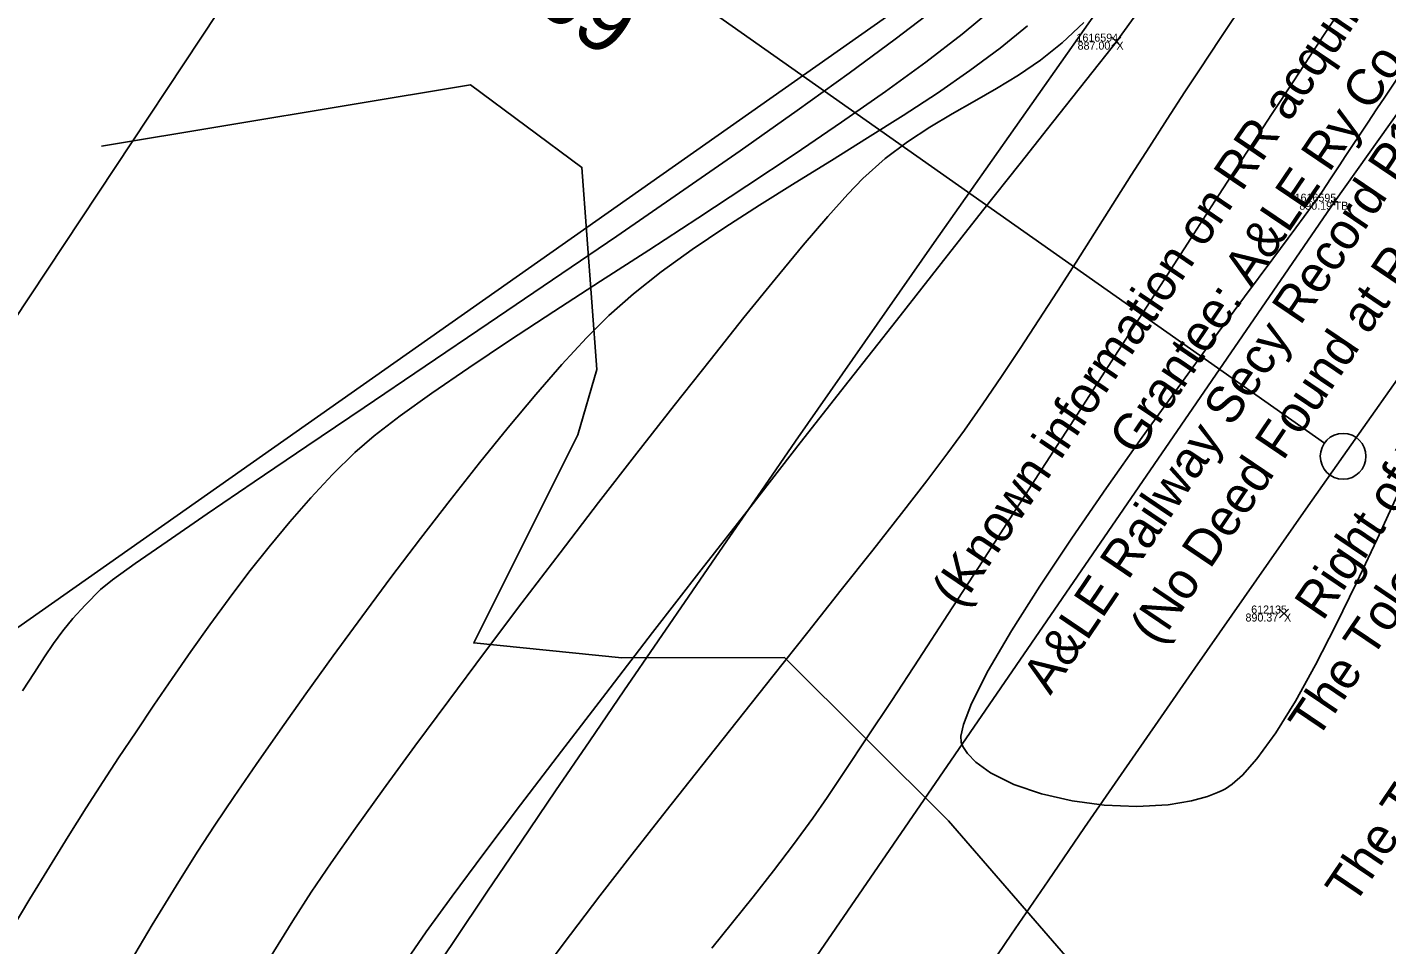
# Model space of a CAD drawing. Extents: x 1957117 to 1971063, y 701601 to 715861.
# Drawn here: x 1963656.2 to 1963715.6, y 707069.5 to 707109.6 of the extents above; entities that cross this region are included whole.
import ezdxf

# ---------------------------------------------------------------- set-up
doc = ezdxf.new("R2010")
doc.units = 0
for name, color, linetype in [('AP_X_Lights', 7, 'Continuous'), ('DT_X_Break_Line', 7, 'Continuous'), ('DT_X_Contour_Major', 7, 'Continuous'), ('DT_X_Contour_Minor', 7, 'Continuous'), ('DT_X_TIN_Hull', 7, 'Continuous'), ('GE_X_CL_20', 7, 'Continuous'), ('PV_P_Drive', 7, 'Continuous'), ('PV_P_Shoulder', 7, 'Continuous'), ('RS_Raster1', 7, 'Continuous'), ('RW_X_Esmt_RR', 7, 'Continuous'), ('RW_X_Text', 7, 'Continuous'), ('SC_Scratch1', 7, 'Continuous'), ('SC_Shading5', 7, 'Continuous'), ('VG_X_Tree_Line_Rt', 7, 'Continuous')]:
    doc.layers.add(name, color=color, linetype=linetype)

msp = doc.modelspace()

# ---------------------------------------------------------------- linework, layer by layer
at = {"layer": 'AP_X_Lights'}
for p, q in [((1963703.61, 707108.809), (1963703.998, 707109.199)), ((1963703.61, 707109.199), (1963703.998, 707108.809)), ((1963710.939, 707083.81), (1963711.327, 707084.2)), ((1963710.939, 707084.2), (1963711.327, 707083.81))]:
    msp.add_line(p, q, dxfattribs=at)
at = {"layer": 'DT_X_Break_Line'}
for points in [[(1963549.31, 706900.902), (1963567.723, 706925.142), (1963581.753, 706948.682), (1963589.114, 706971.765), (1963604.241, 706992.933), (1963630.24, 707037.886), (1963653.883, 707082.082), (1963697.483, 707112.719), (1963727.123, 707153.396), (1963737.102, 707174.095), (1963750.986, 707197.42), (1963762.997, 707214.654), (1963786.295, 707233.762), (1963816.245, 707273.278), (1963881.4, 707289.893)], [(1963755.335, 707163.417), (1963742.426, 707142.889), (1963713.346, 707102.006), (1963684.825, 707060.495), (1963659.346, 707017.806), (1963625.621, 706979.668), (1963615.63, 706955.372)]]:
    msp.add_lwpolyline(points, dxfattribs=at)
at = {"layer": 'DT_X_Contour_Major'}
for points in [[(1963699.916, 707109.699), (1963698.721, 707108.72), (1963697.399, 707107.739), (1963695.975, 707106.757), (1963694.474, 707105.775), (1963692.921, 707104.792), (1963691.341, 707103.811), (1963689.758, 707102.832), (1963688.198, 707101.855), (1963686.686, 707100.881), (1963685.245, 707099.911), (1963683.901, 707098.946), (1963682.68, 707097.986), (1963681.605, 707097.032), (1963680.626, 707096.049), (1963679.556, 707094.888), (1963678.409, 707093.576), (1963677.201, 707092.135), (1963675.949, 707090.591), (1963674.666, 707088.967), (1963673.37, 707087.287), (1963672.076, 707085.576), (1963670.8, 707083.858), (1963669.556, 707082.157), (1963668.361, 707080.498), (1963667.23, 707078.904), (1963666.18, 707077.4), (1963665.225, 707076.01), (1963664.381, 707074.758), (1963663.609, 707073.569), (1963662.689, 707072.1), (1963661.643, 707070.391), (1963660.495, 707068.479)], [(1963699.916, 707109.699), (1963698.721, 707108.72), (1963697.399, 707107.739), (1963695.975, 707106.757), (1963694.474, 707105.775), (1963692.921, 707104.792), (1963691.341, 707103.811), (1963689.758, 707102.832), (1963688.198, 707101.855), (1963686.686, 707100.881), (1963685.245, 707099.911), (1963683.901, 707098.946), (1963682.68, 707097.986), (1963681.605, 707097.032), (1963680.626, 707096.049), (1963679.556, 707094.888), (1963678.409, 707093.576), (1963677.201, 707092.135), (1963675.949, 707090.591), (1963674.666, 707088.967), (1963673.37, 707087.287), (1963672.076, 707085.576), (1963670.8, 707083.858), (1963669.556, 707082.157), (1963668.361, 707080.498), (1963667.23, 707078.904), (1963666.18, 707077.4), (1963665.225, 707076.01), (1963664.381, 707074.758), (1963663.609, 707073.569), (1963662.689, 707072.1), (1963661.643, 707070.391), (1963660.495, 707068.479)], [(1963716.217, 707107.582), (1963715.543, 707106.579), (1963715.197, 707106.062), (1963714.78, 707105.437), (1963714.434, 707104.918), (1963714.13, 707104.461), (1963713.842, 707104.025), (1963713.54, 707103.568), (1963713.196, 707103.046), (1963712.784, 707102.418), (1963712.385, 707101.857), (1963711.653, 707100.865), (1963710.643, 707099.506), (1963709.41, 707097.847), (1963708.01, 707095.951), (1963706.498, 707093.884), (1963704.931, 707091.71), (1963703.363, 707089.496), (1963701.851, 707087.304), (1963700.449, 707085.201), (1963699.214, 707083.252), (1963698.201, 707081.521), (1963697.465, 707080.072), (1963697.114, 707079.161), (1963697.007, 707078.644), (1963697.017, 707078.387), (1963697.048, 707078.285), (1963697.115, 707078.149), (1963697.291, 707077.883), (1963697.651, 707077.505), (1963698.294, 707077.042), (1963699.316, 707076.537), (1963700.526, 707076.126), (1963701.865, 707075.82), (1963703.273, 707075.63), (1963704.692, 707075.568), (1963706.063, 707075.647), (1963707.086, 707075.817), (1963707.791, 707076.013), (1963708.223, 707076.176), (1963708.427, 707076.268), (1963708.57, 707076.344), (1963708.864, 707076.539), (1963709.319, 707076.936), (1963709.951, 707077.646), (1963710.775, 707078.79), (1963711.631, 707080.177), (1963712.51, 707081.762), (1963713.403, 707083.5), (1963714.303, 707085.347), (1963715.201, 707087.257), (1963716.089, 707089.186)], [(1963716.217, 707107.582), (1963715.543, 707106.579), (1963715.197, 707106.062), (1963714.78, 707105.437), (1963714.434, 707104.918), (1963714.13, 707104.461), (1963713.842, 707104.025), (1963713.54, 707103.568), (1963713.196, 707103.046), (1963712.784, 707102.418), (1963712.385, 707101.857), (1963711.653, 707100.865), (1963710.643, 707099.506), (1963709.41, 707097.847), (1963708.01, 707095.951), (1963706.498, 707093.884), (1963704.931, 707091.71), (1963703.363, 707089.496), (1963701.851, 707087.304), (1963700.449, 707085.201), (1963699.214, 707083.252), (1963698.201, 707081.521), (1963697.465, 707080.072), (1963697.114, 707079.161), (1963697.007, 707078.644), (1963697.017, 707078.387), (1963697.048, 707078.285), (1963697.115, 707078.149), (1963697.291, 707077.883), (1963697.651, 707077.505), (1963698.294, 707077.042), (1963699.316, 707076.537), (1963700.526, 707076.126), (1963701.865, 707075.82), (1963703.273, 707075.63), (1963704.692, 707075.568), (1963706.063, 707075.647), (1963707.086, 707075.817), (1963707.791, 707076.013), (1963708.223, 707076.176), (1963708.427, 707076.268), (1963708.57, 707076.344), (1963708.864, 707076.539), (1963709.319, 707076.936), (1963709.951, 707077.646), (1963710.775, 707078.79), (1963711.631, 707080.177), (1963712.51, 707081.762), (1963713.403, 707083.5), (1963714.303, 707085.347), (1963715.201, 707087.257), (1963716.089, 707089.186)]]:
    msp.add_lwpolyline(points, dxfattribs=at)
at = {"layer": 'DT_X_Contour_Minor'}
for points in [[(1963709.49, 707110.881), (1963708.343, 707109.145), (1963707.435, 707107.769), (1963706.801, 707106.806), (1963706.027, 707105.618), (1963705.244, 707104.401), (1963704.452, 707103.161), (1963703.654, 707101.904), (1963702.85, 707100.637), (1963702.042, 707099.366), (1963701.23, 707098.097), (1963700.415, 707096.837), (1963699.6, 707095.592), (1963698.784, 707094.37), (1963697.969, 707093.175), (1963697.157, 707092.015), (1963696.436, 707091.03), (1963695.508, 707089.807), (1963694.402, 707088.38), (1963693.148, 707086.78), (1963691.773, 707085.04), (1963690.308, 707083.193), (1963688.78, 707081.27), (1963687.219, 707079.305), (1963685.654, 707077.33), (1963684.113, 707075.378), (1963682.626, 707073.48), (1963681.221, 707071.67), (1963679.927, 707069.979), (1963678.774, 707068.441)], [(1963709.49, 707110.881), (1963708.343, 707109.145), (1963707.435, 707107.769), (1963706.801, 707106.806), (1963706.027, 707105.618), (1963705.244, 707104.401), (1963704.452, 707103.161), (1963703.654, 707101.904), (1963702.85, 707100.637), (1963702.042, 707099.366), (1963701.23, 707098.097), (1963700.415, 707096.837), (1963699.6, 707095.592), (1963698.784, 707094.37), (1963697.969, 707093.175), (1963697.157, 707092.015), (1963696.436, 707091.03), (1963695.508, 707089.807), (1963694.402, 707088.38), (1963693.148, 707086.78), (1963691.773, 707085.04), (1963690.308, 707083.193), (1963688.78, 707081.27), (1963687.219, 707079.305), (1963685.654, 707077.33), (1963684.113, 707075.378), (1963682.626, 707073.48), (1963681.221, 707071.67), (1963679.927, 707069.979), (1963678.774, 707068.441)], [(1963698.428, 707110.473), (1963697.061, 707109.335), (1963695.473, 707108.112), (1963693.701, 707106.82), (1963691.782, 707105.477), (1963689.751, 707104.097), (1963687.644, 707102.696), (1963685.5, 707101.29), (1963683.354, 707099.895), (1963681.242, 707098.528), (1963679.201, 707097.203), (1963677.268, 707095.936), (1963675.479, 707094.744), (1963673.871, 707093.643), (1963672.479, 707092.648), (1963671.341, 707091.775), (1963670.494, 707091.04), (1963669.526, 707090.078), (1963668.581, 707089.067), (1963667.656, 707088.014), (1963666.752, 707086.926), (1963665.868, 707085.808), (1963665.002, 707084.667), (1963664.155, 707083.51), (1963663.326, 707082.342), (1963662.514, 707081.17), (1963661.718, 707080.001), (1963660.938, 707078.84), (1963660.173, 707077.694), (1963659.491, 707076.657), (1963658.751, 707075.508), (1963657.965, 707074.26), (1963657.142, 707072.931), (1963656.294, 707071.537), (1963655.432, 707070.094)], [(1963698.428, 707110.473), (1963697.061, 707109.335), (1963695.473, 707108.112), (1963693.701, 707106.82), (1963691.782, 707105.477), (1963689.751, 707104.097), (1963687.644, 707102.696), (1963685.5, 707101.29), (1963683.354, 707099.895), (1963681.242, 707098.528), (1963679.201, 707097.203), (1963677.268, 707095.936), (1963675.479, 707094.744), (1963673.871, 707093.643), (1963672.479, 707092.648), (1963671.341, 707091.775), (1963670.494, 707091.04), (1963669.526, 707090.078), (1963668.581, 707089.067), (1963667.656, 707088.014), (1963666.752, 707086.926), (1963665.868, 707085.808), (1963665.002, 707084.667), (1963664.155, 707083.51), (1963663.326, 707082.342), (1963662.514, 707081.17), (1963661.718, 707080.001), (1963660.938, 707078.84), (1963660.173, 707077.694), (1963659.491, 707076.657), (1963658.751, 707075.508), (1963657.965, 707074.26), (1963657.142, 707072.931), (1963656.294, 707071.537), (1963655.432, 707070.094)], [(1963695.841, 707110.409), (1963694.134, 707109.106), (1963692.115, 707107.622), (1963689.837, 707105.988), (1963687.349, 707104.237), (1963684.704, 707102.4), (1963681.952, 707100.507), (1963679.146, 707098.591), (1963676.337, 707096.683), (1963673.576, 707094.814), (1963670.914, 707093.016), (1963668.403, 707091.32), (1963666.094, 707089.758), (1963664.039, 707088.36), (1963662.289, 707087.159), (1963660.895, 707086.186), (1963659.909, 707085.472), (1963659.383, 707085.048), (1963658.708, 707084.377), (1963658.17, 707083.791), (1963657.726, 707083.245), (1963657.329, 707082.699), (1963656.933, 707082.109), (1963656.494, 707081.433), (1963655.966, 707080.629)], [(1963695.841, 707110.409), (1963694.134, 707109.106), (1963692.115, 707107.622), (1963689.837, 707105.988), (1963687.349, 707104.237), (1963684.704, 707102.4), (1963681.952, 707100.507), (1963679.146, 707098.591), (1963676.337, 707096.683), (1963673.576, 707094.814), (1963670.914, 707093.016), (1963668.403, 707091.32), (1963666.094, 707089.758), (1963664.039, 707088.36), (1963662.289, 707087.159), (1963660.895, 707086.186), (1963659.909, 707085.472), (1963659.383, 707085.048), (1963658.708, 707084.377), (1963658.17, 707083.791), (1963657.726, 707083.245), (1963657.329, 707082.699), (1963656.933, 707082.109), (1963656.494, 707081.433), (1963655.966, 707080.629)], [(1963713.579, 707110.356), (1963712.522, 707108.756), (1963711.529, 707107.25), (1963710.614, 707105.861), (1963709.792, 707104.612), (1963709.028, 707103.443), (1963708.108, 707102.028), (1963707.054, 707100.4), (1963705.888, 707098.595), (1963704.632, 707096.648), (1963703.308, 707094.595), (1963701.938, 707092.471), (1963700.544, 707090.311), (1963699.147, 707088.15), (1963697.77, 707086.024), (1963696.435, 707083.967), (1963695.163, 707082.015), (1963693.976, 707080.203), (1963692.897, 707078.566), (1963691.947, 707077.14), (1963691.149, 707075.959), (1963690.523, 707075.06), (1963689.683, 707073.907), (1963688.811, 707072.762), (1963687.918, 707071.626), (1963687.014, 707070.499), (1963686.109, 707069.384)], [(1963713.579, 707110.356), (1963712.522, 707108.756), (1963711.529, 707107.25), (1963710.614, 707105.861), (1963709.792, 707104.612), (1963709.028, 707103.443), (1963708.108, 707102.028), (1963707.054, 707100.4), (1963705.888, 707098.595), (1963704.632, 707096.648), (1963703.308, 707094.595), (1963701.938, 707092.471), (1963700.544, 707090.311), (1963699.147, 707088.15), (1963697.77, 707086.024), (1963696.435, 707083.967), (1963695.163, 707082.015), (1963693.976, 707080.203), (1963692.897, 707078.566), (1963691.947, 707077.14), (1963691.149, 707075.959), (1963690.523, 707075.06), (1963689.683, 707073.907), (1963688.811, 707072.762), (1963687.918, 707071.626), (1963687.014, 707070.499), (1963686.109, 707069.384)], [(1963702.384, 707109.839), (1963701.432, 707108.951), (1963700.477, 707108.196), (1963699.518, 707107.542), (1963698.556, 707106.954), (1963697.591, 707106.401), (1963696.622, 707105.851), (1963695.65, 707105.271), (1963694.675, 707104.628), (1963693.697, 707103.89), (1963692.715, 707103.024), (1963692.054, 707102.341), (1963691.178, 707101.357), (1963690.112, 707100.107), (1963688.883, 707098.623), (1963687.515, 707096.938), (1963686.034, 707095.086), (1963684.464, 707093.099), (1963682.831, 707091.011), (1963681.161, 707088.854), (1963679.478, 707086.662), (1963677.807, 707084.468), (1963676.175, 707082.304), (1963674.605, 707080.205), (1963673.124, 707078.202), (1963671.757, 707076.329), (1963670.528, 707074.62), (1963669.464, 707073.107), (1963668.588, 707071.823), (1963667.783, 707070.57), (1963666.775, 707068.928)], [(1963702.384, 707109.839), (1963701.432, 707108.951), (1963700.477, 707108.196), (1963699.518, 707107.542), (1963698.556, 707106.954), (1963697.591, 707106.401), (1963696.622, 707105.851), (1963695.65, 707105.271), (1963694.675, 707104.628), (1963693.697, 707103.89), (1963692.715, 707103.024), (1963692.054, 707102.341), (1963691.178, 707101.357), (1963690.112, 707100.107), (1963688.883, 707098.623), (1963687.515, 707096.938), (1963686.034, 707095.086), (1963684.464, 707093.099), (1963682.831, 707091.011), (1963681.161, 707088.854), (1963679.478, 707086.662), (1963677.807, 707084.468), (1963676.175, 707082.304), (1963674.605, 707080.205), (1963673.124, 707078.202), (1963671.757, 707076.329), (1963670.528, 707074.62), (1963669.464, 707073.107), (1963668.588, 707071.823), (1963667.783, 707070.57), (1963666.775, 707068.928)], [(1963704.574, 707110.072), (1963704.046, 707109.334), (1963703.861, 707109.076), (1963703.81, 707109), (1963703.616, 707108.755), (1963703.061, 707108.056), (1963702.181, 707106.946), (1963701.012, 707105.47), (1963699.592, 707103.674), (1963697.955, 707101.602), (1963696.139, 707099.3), (1963694.181, 707096.812), (1963692.116, 707094.185), (1963689.981, 707091.461), (1963687.813, 707088.688), (1963685.647, 707085.909), (1963683.521, 707083.169), (1963681.47, 707080.515), (1963679.532, 707077.99), (1963677.742, 707075.64), (1963676.137, 707073.51), (1963674.753, 707071.644), (1963673.627, 707070.088), (1963672.796, 707068.887)], [(1963704.574, 707110.072), (1963704.046, 707109.334), (1963703.861, 707109.076), (1963703.81, 707109), (1963703.616, 707108.755), (1963703.061, 707108.056), (1963702.181, 707106.946), (1963701.012, 707105.47), (1963699.592, 707103.674), (1963697.955, 707101.602), (1963696.139, 707099.3), (1963694.181, 707096.812), (1963692.116, 707094.185), (1963689.981, 707091.461), (1963687.813, 707088.688), (1963685.647, 707085.909), (1963683.521, 707083.169), (1963681.47, 707080.515), (1963679.532, 707077.99), (1963677.742, 707075.64), (1963676.137, 707073.51), (1963674.753, 707071.644), (1963673.627, 707070.088), (1963672.796, 707068.887)]]:
    msp.add_lwpolyline(points, dxfattribs=at)
at = {"layer": 'DT_X_TIN_Hull'}
msp.add_lwpolyline([(1963940.142, 707371.501), (1963857.209, 707326.887), (1963847.297, 707313.095), (1963811.321, 707272.33), (1963751.836, 707231.407), (1963753.826, 707219.029), (1963738.818, 707206.839), (1963703.286, 707168.809), (1963648.079, 707085.514)], dxfattribs=at)
at = {"layer": 'GE_X_CL_20'}
msp.add_line((1963712.899, 707091.454), (1963659.751, 707128.874), dxfattribs=at)
msp.add_lwpolyline([(1964578.061, 708318.542), (1963713.717, 707090.878)], dxfattribs=at)
msp.add_circle((1963713.717, 707090.878), 1, dxfattribs=at)
msp.add_arc((1965275.353, 705991.399), 1909.859, 144.852303, 166.495347, dxfattribs=at)
at = {"layer": 'PV_P_Drive'}
for p, q in [((1963713.2, 707102.006), (1963713.492, 707102.006)), ((1963713.346, 707102.152), (1963713.346, 707101.86)), ((1963713.346, 707102.006), (1963713.346, 707102.006))]:
    msp.add_line(p, q, dxfattribs=at)
at = {"layer": 'RW_X_Esmt_RR'}
msp.add_lwpolyline([(1963697.364, 707102.392), (1963811.822, 707264.962), (1963799.822, 707265.288), (1964553.531, 708335.813)], dxfattribs=at)
for radius, end in [(1929.859, 154.913686), (1879.859, 166.495347)]:
    msp.add_arc((1965275.353, 705991.399), radius, 144.852303, end, dxfattribs=at)
at = {"layer": 'SC_Shading5'}
for points in [[(1963589.678, 706586.994), (1963626.625, 706689.548), (1963651.76, 706746.832), (1963668.09, 706778.596), (1963682.768, 706805.402), (1963734.424, 706911.594), (1963826.849, 707116.717), (1963877.258, 707215.645), (1963964.981, 707354.472), (1964070.526, 707509.355), (1964132.574, 707601.994), (1964163.9, 707642.169), (1964191.2, 707685.167), (1964278.98, 707807.131), (1964326.11, 707874.364), (1964396.427, 707968.962), (1964508.519, 708133.679), (1964655.588, 708336.552), (1964745.319, 708429.172), (1964840.327, 708522.317), (1964988.178, 708660.245), (1965089.796, 708739.041), (1965251.743, 708835.216), (1965415.807, 708922.048), (1965866.2, 709149.38), (1966173.543, 709294.131), (1966283.627, 709338.196), (1966534.003, 709419.214), (1966689.084, 709471.266), (1967008.468, 709641.817), (1967166.677, 709750.124), (1967422.113, 709931.083), (1967818.707, 710198.831), (1968187.021, 710459.852), (1968360.589, 710592.493), (1968496.543, 710707.847), (1968606.427, 710809.378), (1968733.391, 710937.091), (1968807.28, 711025.4), (1968843.008, 711077.094), (1968863.233, 711106.099), (1968909.747, 711171.311), (1968974.133, 711279.559), (1969130.932, 711546.915), (1969247.433, 711744.686), (1969402.714, 712016.424), (1969505.287, 712191.789), (1969666.311, 712460.805), (1969771.586, 712639.896), (1969880.058, 712820.917), (1969964.994, 712955.706), (1969990.005, 713000.084), (1970030.065, 713068.479)], [(1963609.915, 706579.703), (1963646.615, 706681.572), (1963671.193, 706737.585), (1963687.092, 706768.511), (1963701.884, 706795.526), (1963753.906, 706902.469), (1963846.249, 707107.41), (1963895.973, 707204.994), (1963982.966, 707342.667), (1964088.35, 707497.312), (1964150.015, 707589.379), (1964181.502, 707629.761), (1964209.024, 707673.109), (1964296.517, 707794.674), (1964343.552, 707861.772), (1964413.958, 707956.489), (1964526.123, 708121.313), (1964672.104, 708322.686), (1964760.576, 708414.006), (1964855.195, 708506.77), (1965002.134, 708643.847), (1965101.925, 708721.226), (1965262.272, 708816.451), (1965425.685, 708902.939), (1965875.63, 709130.044), (1966182.13, 709274.398), (1966290.944, 709317.954), (1966540.737, 709398.785), (1966697.632, 709451.445), (1967019.644, 709623.399), (1967178.971, 709732.471), (1967434.35, 709913.39), (1967830.945, 710181.14), (1968199.774, 710442.525), (1968374.086, 710575.735), (1968510.806, 710691.739), (1968621.36, 710793.889), (1968749.296, 710922.58), (1968824.413, 711012.355), (1968860.678, 711064.827), (1968880.812, 711093.701), (1968927.778, 711159.547), (1968992.655, 711268.62), (1969149.476, 711536.015), (1969266.039, 711733.891), (1969421.336, 712005.657), (1969523.8, 712180.835), (1969684.812, 712449.831), (1969790.084, 712628.917), (1969898.385, 712809.653), (1969983.474, 712944.685), (1970008.657, 712989.367), (1970048.626, 713057.607)]]:
    msp.add_spline(points, degree=3, dxfattribs=at)
at = {"layer": 'VG_X_Tree_Line_Rt'}
msp.add_lwpolyline([(1963701.574, 707069.048), (1963696.467, 707074.946), (1963689.286, 707082.089), (1963682.178, 707082.064), (1963675.698, 707082.719), (1963680.245, 707091.813), (1963681.086, 707094.665), (1963680.433, 707103.509), (1963675.562, 707107.118), (1963659.424, 707104.434)], dxfattribs=at)

# ---------------------------------------------------------------- texts
at = {"layer": 'GE_X_CL_20'}
msp.add_text('PT Sta. 52+35.69', height=2.8, rotation=324.8523, dxfattribs=at).set_placement((1963657.659, 707125.034))
at = {"layer": 'PV_P_Shoulder'}
for s, p in [('887.00', (1963702.106, 707108.654)), ('890.19', (1963711.803, 707101.656)), ('890.37', (1963709.449, 707083.655))]:
    msp.add_text(s, height=0.35, dxfattribs=at).set_placement(p)
at = {"layer": 'RS_Raster1'}
for s, p in [('1616594', (1963702.057, 707109.004)), ('1616595', (1963711.596, 707102.006)), ('612135', (1963709.698, 707084.005))]:
    msp.add_text(s, height=0.35, dxfattribs=at).set_placement(p)
at = {"layer": 'RW_X_Text'}
for s, p in [('(Known information on RR acquiring interest.)', (1963696.964, 707084.176)), ('A&LE Railway Secy Record P171-A: Year 1873', (1963700.914, 707080.399)), ("(No Deed Found at Recorder's Office.)", (1963705.629, 707082.561)), ('Grantee: A&LE Ry Co. by', (1963704.715, 707090.831)), ('The Toledo and Ohio Central Railway Company', (1963714.179, 707071.201)), ('The Toledo and Ohio Central Railway', (1963712.566, 707078.439)), ('Right of Way and Track Map', (1963712.825, 707083.634))]:
    msp.add_text(s, height=1.6, rotation=55.93957, dxfattribs=at).set_placement(p)
at = {"layer": 'SC_Scratch1'}
for s, p in [('X', (1963703.804, 707108.654)), ('TB', (1963713.346, 707101.656)), ('X', (1963711.133, 707083.655))]:
    msp.add_text(s, height=0.35, dxfattribs=at).set_placement(p)

doc.saveas('drawing.dxf')
